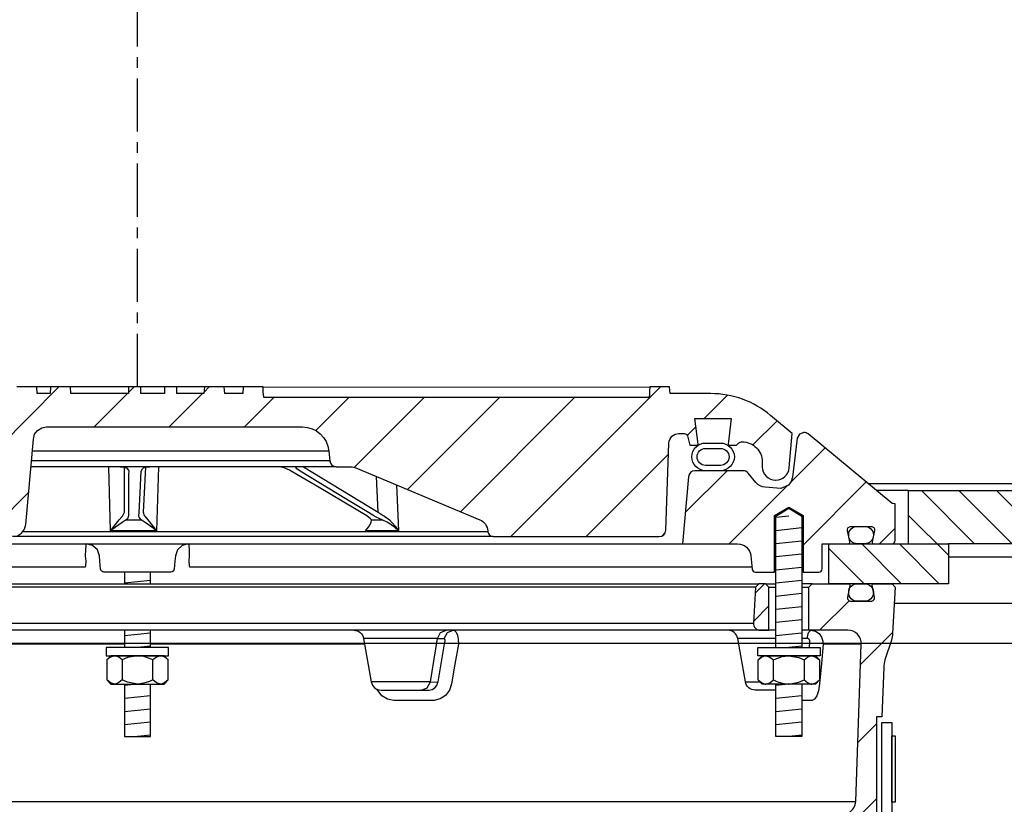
# Model space of a CAD drawing. Extents: x -285 to 5863, y 308 to 3178.
# Tile 550 of 622: x 5176.38 to 5185.64, y 982.5 to 989.88. Entities that reach past the tile are written whole.
import ezdxf

# ---------------------------------------------------------------- set-up
doc = ezdxf.new("R2010")
doc.units = 0
doc.header["$MEASUREMENT"] = 0
doc.linetypes.add('CENTER1', pattern=[0.6625, 0.5, -0.075, 0.0125, -0.075])
for name, color, linetype in [('CENTERLINE', 3, 'CENTER1'), ('MULTI-PORT-MANHOLE', 2, 'CONTINUOUS'), ('MULTI-PORT-MANHOLE-HATCH', 252, 'CONTINUOUS'), ('MULTI-PORT-SHROUD', 1, 'CONTINUOUS'), ('MULTI-PORT-SPILL-BUCKET', 1, 'CONTINUOUS'), ('MULTI-PORT-SPILL-BUCKET-HATCH', 7, 'CONTINUOUS'), ('MULTI-PORT-SPILL-BUCKET-MANHOLE', 2, 'CONTINUOUS'), ('MULTI-PORT-SPILL-BUCKET-MANHOLE-HATCH', 7, 'CONTINUOUS')]:
    doc.layers.add(name, color=color, linetype=linetype)
doc.layers.add('FREEZE-LINES', color=8, linetype='CONTINUOUS', plot=False)
pattern_1 = [(45, (-2796.27993, -192.00985), (-0.35355339, 0.35355339), [])]

msp = doc.modelspace()

# ---------------------------------------------------------------- hatches: boundary and pattern name
at = {"layer": 'MULTI-PORT-MANHOLE-HATCH', "linetype": 'Continuous'}
h = msp.add_hatch(dxfattribs=at)
h.set_pattern_fill('LINE', color=256, scale=2, angle=45, style=0)
h.set_pattern_definition([(135, (13151.2499, -192.00985), (0.176776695, 0.176776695), [])])
h.paths.add_polyline_path([(5183.98499, 984.57721), (5183.98499, 984.95221), (5184.73499, 984.95221), (5184.73499, 985.45221), (5187.34436, 985.45221), (5187.34436, 984.95221), (5185.10999, 984.95221), (5185.10999, 984.57721)])
at = {"layer": 'MULTI-PORT-SPILL-BUCKET-HATCH', "linetype": 'Continuous'}
h = msp.add_hatch(dxfattribs=at)
h.set_pattern_fill('LINE', color=256, scale=4, angle=45, style=0)
h.set_pattern_definition([(45, (-2660.4774, -220.5046), (-0.35355339, 0.35355339), [])])
edge = h.paths.add_edge_path(flags=16)
edge.add_line((5183.42249, 984.13971), (5183.42249, 984.54596))
edge.add_line((5183.42249, 984.54596), (5183.39124, 984.57721))
edge.add_line((5183.39124, 984.57721), (5183.32874, 984.57721))
edge.add_line((5183.32874, 984.57721), (5183.29576, 984.54424))
edge.add_line((5183.29576, 984.54424), (5183.27801, 984.20549))
edge.add_arc((5183.34042, 984.20222), 0.0625, 176.99787, 269.997947)
edge.add_line((5183.34042, 984.13971), (5183.42249, 984.13971))
edge = h.paths.add_edge_path()
edge.add_line((5182.30054, 981.92096), (5182.51902, 981.92096))
edge.add_line((5182.51902, 981.92096), (5182.51902, 981.54596))
edge.add_line((5182.51902, 981.54596), (5182.30054, 981.54596))
edge.add_arc((5182.30054, 981.60846), 0.0625, 180, 270, ccw=False)
edge.add_line((5182.23804, 981.60846), (5182.23804, 981.85846))
edge.add_arc((5182.30054, 981.85846), 0.0625, 90, 180, ccw=False)
edge = h.paths.add_edge_path()
edge.add_arc((5184.16562, 984.01471), 0.125, 358, 450)
edge.add_line((5184.16562, 984.13971), (5183.79749, 984.13971))
edge.add_line((5183.79749, 984.13971), (5183.79749, 984.54596))
edge.add_line((5183.79749, 984.54596), (5183.82874, 984.57721))
edge.add_line((5183.82874, 984.57721), (5184.16829, 984.57721))
edge.add_arc((5184.16829, 984.56222), 0.015, -11.010479, 90.011204, ccw=False)
edge.add_line((5184.18302, 984.55935), (5184.16184, 984.45043))
edge.add_arc((5184.19252, 984.44447), 0.03125, 169.001697, 270.001442)
edge.add_line((5184.19252, 984.41322), (5184.38446, 984.41322))
edge.add_arc((5184.38446, 984.44447), 0.03125, 269.999681, 370.999427)
edge.add_line((5184.41513, 984.45043), (5184.39396, 984.55936))
edge.add_arc((5184.40906, 984.5619), 0.01532, 88.573656, 189.573401, ccw=False)
edge.add_line((5184.40944, 984.57721), (5184.58025, 984.57721))
edge.add_line((5184.58025, 984.57721), (5184.60835, 984.54601))
edge.add_line((5184.60835, 984.54601), (5184.58549, 984.10986))
edge.add_arc((5184.33582, 984.12295), 0.25001, 342.100386, 357.000406, ccw=False)
edge.add_line((5184.57374, 984.0461), (5184.51377, 983.86044))
edge.add_arc((5184.75166, 983.7836), 0.25, 162.100003, 178.000095)
edge.add_line((5184.50182, 983.79232), (5184.48558, 983.32721))
edge.add_line((5184.48558, 983.32721), (5184.43503, 983.32721))
edge.add_line((5184.43503, 983.32721), (5184.43503, 982.39677))
edge.add_line((5184.43503, 982.39677), (5184.40758, 982.30378))
edge.add_line((5184.40758, 982.30378), (5183.59328, 981.86064))
edge.add_arc((5183.65303, 981.75085), 0.125, 118.554702, 177.000044)
edge.add_line((5183.5282, 981.75739), (5183.52367, 981.67096))
edge.add_line((5183.52367, 981.67096), (5183.21999, 981.67096))
edge.add_line((5183.21999, 981.67096), (5183.21999, 980.29596))
edge.add_line((5183.21999, 980.29596), (5183.37874, 980.29596))
edge.add_arc((5183.37874, 980.26471), 0.03125, 0, 90, ccw=False)
edge.add_line((5183.40999, 980.26471), (5183.40999, 980.23346))
edge.add_line((5183.40999, 980.23346), (5183.33782, 980.10846))
edge.add_line((5183.33782, 980.10846), (5182.98499, 980.10846))
edge.add_line((5182.98499, 980.10846), (5182.92614, 981.4563))
edge.add_arc((5182.83248, 981.45221), 0.09375, 2.499991, 90)
edge.add_line((5182.83248, 981.54596), (5182.83248, 981.92096))
edge.add_line((5182.83248, 981.92096), (5183.18288, 981.92096))
edge.add_arc((5183.18288, 982.17096), 0.25, 270.000244, 298.555091)
edge.add_line((5183.30238, 981.95137), (5184.17371, 982.42555))
edge.add_arc((5184.11396, 982.53535), 0.125, 298.554793, 357.999929)
edge.add_line((5184.23889, 982.53098), (5184.29055, 984.01035))
h = msp.add_hatch(dxfattribs=at)
h.set_pattern_fill('LINE', color=256, scale=4, angle=45, style=0)
h.set_pattern_definition(pattern_1)
edge = h.paths.add_edge_path()
edge.add_line((5183.42249, 984.13971), (5183.42249, 984.54596))
edge.add_line((5183.42249, 984.54596), (5183.39124, 984.57721))
edge.add_line((5183.39124, 984.57721), (5183.32874, 984.57721))
edge.add_line((5183.32874, 984.57721), (5183.29576, 984.54424))
edge.add_line((5183.29576, 984.54424), (5183.27801, 984.20549))
edge.add_arc((5183.34042, 984.20222), 0.0625, 176.99787, 269.997947)
edge.add_line((5183.34042, 984.13971), (5183.42249, 984.13971))
at = {"layer": 'MULTI-PORT-SPILL-BUCKET-MANHOLE-HATCH', "linetype": 'Continuous'}
h = msp.add_hatch(dxfattribs=at)
h.set_pattern_fill('LINE', color=256, scale=4, angle=45, style=0)
h.set_pattern_definition(pattern_1)
h.paths.add_polyline_path([(5182.48183, 985.89861, -0.4040269), (5182.57552, 985.98909), (5182.62545, 985.98909, -0.339462), (5182.65564, 985.96593), (5182.67874, 985.87971), (5182.74749, 985.87971), (5182.75639, 985.88862), (5182.72679, 986.12971), (5183.06818, 986.12971), (5183.03858, 985.88862), (5183.04749, 985.87971), (5183.11624, 985.87971), (5183.13833, 985.90181, -0.1989124), (5183.16043, 985.91096), (5183.17249, 985.91096, -0.4142136), (5183.35999, 985.72346), (5183.35999, 985.67659, 0.4182417), (5183.4867, 985.5516, 0.3928366), (5183.61295, 985.66569), (5183.64124, 985.98909), (5183.4383, 986.15938, 0.1763305), (5182.87586, 986.36409), (5182.49327, 986.36409), (5182.4889, 986.42659), (5182.304, 986.42659), (5182.30115, 986.38589), (5182.2983, 986.34519), (5182.29765, 986.33589), (5182.297, 986.32659), (5178.67261, 986.32659), (5178.6713, 986.34519), (5178.66846, 986.38589), (5178.66561, 986.42659), (5178.48044, 986.42659), (5178.47606, 986.36409), (5178.30628, 986.36409), (5178.30191, 986.42659), (5178.11439, 986.42659), (5178.11003, 986.36409), (5177.85607, 986.36409), (5177.85607, 986.42659), (5177.74011, 986.42659), (5177.74011, 986.36409), (5177.51591, 986.36409), (5177.51591, 986.42659), (5177.39995, 986.42659), (5177.39995, 986.36409), (5176.85995, 986.36409), (5176.85558, 986.42659), (5176.66807, 986.42659), (5176.6637, 986.36409), (5176.54196, 986.36409), (5176.53759, 986.42659), (5176.34686, 986.42659), (5176.32542, 986.42409), (5176.3052, 986.4182), (5176.28626, 986.40897), (5176.26913, 986.39671), (5176.25432, 986.38174), (5176.24221, 986.36451), (5176.2362, 986.3528), (5176.23144, 986.34054), (5176.22777, 986.32667), (5176.2257, 986.31248), (5176.19016, 985.90635), (5176.15462, 985.50022), (5176.14956, 985.44233), (5176.14378, 985.37627), (5176.13996, 985.36029), (5176.13236, 985.34065), (5176.12159, 985.32255), (5176.10791, 985.30653), (5176.09176, 985.29301), (5176.07355, 985.28242), (5176.04619, 985.27215), (5176.01996, 985.27034), (5173.88797, 985.27034), (5173.84266, 985.27884), (5173.80351, 985.30318), (5173.77585, 985.34006), (5173.76344, 985.38444), (5173.71696, 985.91569), (5173.72311, 985.96677), (5173.74932, 986.01104), (5173.79114, 986.041), (5173.84149, 986.05159), (5174.20354, 986.05159), (5174.25138, 986.06111), (5174.29193, 986.0882), (5174.31903, 986.12876), (5174.32854, 986.17659), (5174.32854, 986.30159), (5174.31903, 986.34943), (5174.29193, 986.38998), (5174.25138, 986.41708), (5174.20354, 986.42659), (5174.01603, 986.42659), (5174.01165, 986.36409), (5173.67525, 986.36409), (5173.62883, 986.36763), (5173.58241, 986.37129), (5173.53508, 986.36775), (5173.48706, 986.36409), (5173.42477, 986.36409), (5173.40197, 986.37014), (5173.38813, 986.38195), (5173.36175, 986.40256), (5173.33168, 986.41708), (5173.29911, 986.42464), (5173.26551, 986.42658), (5173.20025, 986.41595), (5173.14491, 986.38226), (5173.13567, 986.37429), (5173.11508, 986.36462), (5173.10042, 986.36409), (5173.07121, 986.36409), (5173.04883, 986.36585), (5173.02683, 986.37032), (5173.00505, 986.37627), (5172.9832, 986.38195), (5172.98169, 986.38227), (5172.98018, 986.38258), (5172.96781, 986.3844), (5172.95532, 986.385), (5172.94129, 986.38424), (5172.92743, 986.38195), (5172.90557, 986.37626), (5172.88377, 986.37031), (5172.86173, 986.36584), (5172.83942, 986.36409), (5172.78994, 986.36409), (5172.76751, 986.37072), (5172.75273, 986.38136), (5172.75206, 986.38195), (5172.74544, 986.38746), (5172.73852, 986.39258), (5172.71665, 986.40526), (5172.69301, 986.41428), (5172.66753, 986.41965), (5172.64153, 986.42138), (5172.61404, 986.41944), (5172.58717, 986.41341), (5172.56154, 986.40283), (5172.53819, 986.3879), (5172.53455, 986.38498), (5172.52378, 986.37576), (5172.50126, 986.36505), (5172.48458, 986.36409), (5172.09412, 986.36409, 0.176327), (5171.53168, 986.15938), (5171.32874, 985.98909), (5171.35703, 985.66569, 0.3928366), (5171.48327, 985.5516, 0.4182417), (5171.60999, 985.67659), (5171.60999, 985.72346, -0.4142136), (5171.79749, 985.91096), (5171.80954, 985.91096, -0.1989124), (5171.83164, 985.90181), (5171.85374, 985.87971), (5171.92249, 985.87971), (5171.93139, 985.88862), (5171.90179, 986.12971), (5172.24318, 986.12971), (5172.21358, 985.88862), (5172.22249, 985.87971), (5172.29124, 985.87971), (5172.31434, 985.96593, -0.3394582), (5172.34452, 985.98909), (5172.39445, 985.98909, -0.4040263), (5172.48815, 985.89861), (5172.51671, 985.08066, 0.4040263), (5172.57917, 985.02034), (5172.7378, 985.02034), (5172.78953, 985.02419), (5172.84125, 985.02788), (5173.19665, 985.02593), (5173.56355, 985.02426), (5173.59435, 985.02332), (5173.62508, 985.02087), (5173.63536, 985.02034), (5176.3114, 985.02034), (5176.35671, 985.02884), (5176.39586, 985.05318), (5176.42352, 985.09006), (5176.43593, 985.13444), (5176.50619, 985.93748), (5176.51861, 985.98188), (5176.54627, 986.01875), (5176.58542, 986.04309), (5176.63073, 986.05159), (5179.0356, 986.05159, -0.3888787), (5179.28464, 985.82338), (5179.2925, 985.73364, 0.3888787), (5179.35476, 985.67659), (5179.49107, 985.67659, -0.0996827), (5179.53945, 985.66685), (5180.70378, 985.17812, -0.2784038), (5180.77992, 985.07375), (5180.7806, 985.06598, 0.3888787), (5180.83041, 985.02034), (5182.3908, 985.02034, 0.4040262), (5182.45326, 985.08066)])
h = msp.add_hatch(dxfattribs=at)
h.set_pattern_fill('LINE', color=256, scale=4, angle=45, style=0)
h.set_pattern_definition(pattern_1)
edge = h.paths.add_edge_path()
edge.add_line((5182.66514, 985.58266), (5182.60999, 984.95221))
edge.add_line((5182.60999, 984.95221), (5183.12846, 984.95221))
edge.add_arc((5183.12846, 984.82721), 0.125, 5.000099, 90.000043, ccw=False)
edge.add_line((5183.25298, 984.83811), (5183.26374, 984.71511))
edge.add_arc((5183.29487, 984.71784), 0.03125, 185, 270)
edge.add_line((5183.29487, 984.68659), (5183.47629, 984.68659))
edge.add_line((5183.47629, 984.68659), (5183.47629, 985.21784))
edge.add_line((5183.47629, 985.21784), (5183.60999, 985.29818))
edge.add_line((5183.60999, 985.29818), (5183.74369, 985.21784))
edge.add_line((5183.74369, 985.21784), (5183.74369, 984.68659))
edge.add_line((5183.74369, 984.68659), (5183.89124, 984.68659))
edge.add_arc((5183.89124, 984.71784), 0.03125, 270, 360)
edge.add_line((5183.92249, 984.71784), (5183.92249, 984.95221))
edge.add_line((5183.92249, 984.95221), (5184.16753, 984.95221))
edge.add_arc((5184.16753, 984.96784), 0.01562, 270, 370.999746)
edge.add_line((5184.18287, 984.97082), (5184.16184, 985.079))
edge.add_arc((5184.19252, 985.08497), 0.03125, 90.000847, 191.000593, ccw=False)
edge.add_line((5184.19252, 985.11621), (5184.38446, 985.11621))
edge.add_arc((5184.38446, 985.08497), 0.03125, -10.998303, 90.001443, ccw=False)
edge.add_line((5184.41513, 985.079), (5184.39396, 984.97008))
edge.add_arc((5184.40869, 984.96722), 0.01501, 169.008936, 269.975776)
edge.add_line((5184.40868, 984.95221), (5184.57874, 984.95221))
edge.add_arc((5184.57874, 984.98346), 0.03125, 270, 360)
edge.add_line((5184.60999, 984.98346), (5184.60999, 985.32721))
edge.add_line((5184.60999, 985.32721), (5184.58167, 985.33252))
edge.add_line((5184.58167, 985.33252), (5183.7907, 985.98463))
edge.add_arc((5183.75103, 985.93633), 0.0625, 50.600528, 90)
edge.add_line((5183.75103, 985.99883), (5183.71025, 985.9835))
edge.add_line((5183.71025, 985.9835), (5183.68948, 985.94503))
edge.add_line((5183.68948, 985.94503), (5183.6442, 985.57807))
edge.add_line((5183.6442, 985.57807), (5183.63228, 985.53793))
edge.add_line((5183.63228, 985.53793), (5183.6072, 985.50406))
edge.add_line((5183.6072, 985.50406), (5183.53498, 985.47127))
edge.add_line((5183.53498, 985.47127), (5183.38587, 985.48432))
edge.add_arc((5183.39677, 985.60885), 0.125, 220.000141, 265.000351, ccw=False)
edge.add_line((5183.30101, 985.52849), (5183.22642, 985.61739))
edge.add_arc((5183.17854, 985.57722), 0.0625, 40.001024, 90.001569)
edge.add_line((5183.17854, 985.63971), (5182.72741, 985.63971))
edge.add_arc((5182.72741, 985.57721), 0.0625, 90, 175)

# ---------------------------------------------------------------- linework, layer by layer
at = {"layer": 'CENTERLINE', "flags": 128}
msp.add_lwpolyline([(5177.48499, 986.42659), (5177.48499, 1003.74617), (5185.57398, 1011.83516), (5185.57398, 1029.15474)], dxfattribs=at)
at = {"layer": 'FREEZE-LINES', "linetype": 'Continuous'}
msp.add_line((5653.857, 984.01471), (4609.857, 984.01471), dxfattribs=at)
at = {"layer": 'MULTI-PORT-MANHOLE', "color": 7, "linetype": 'Continuous'}
for p, q in [((5190.60999, 985.51471), (5184.36068, 985.51471)), ((5187.23499, 984.82721), (5185.10999, 984.82721)), ((5185.98499, 984.38971), (5184.60016, 984.38971))]:
    msp.add_line(p, q, dxfattribs=at)
at = {"layer": 'MULTI-PORT-MANHOLE', "color": 254, "linetype": 'Continuous'}
msp.add_line((5184.73499, 985.45221), (5184.43649, 985.45221), dxfattribs=at)
at = {"layer": 'MULTI-PORT-MANHOLE', "linetype": 'Continuous'}
msp.add_line((5184.73499, 984.95221), (5185.10999, 984.95221), dxfattribs=at)
msp.add_lwpolyline([(5183.98499, 984.57721), (5183.98499, 984.95221), (5184.73499, 984.95221), (5184.73499, 985.45221), (5187.34436, 985.45221), (5187.34436, 984.95221), (5185.10999, 984.95221), (5185.10999, 984.57721)], close=True, dxfattribs=at)
at = {"layer": 'MULTI-PORT-SHROUD', "color": 1, "linetype": 'Continuous'}
msp.add_lwpolyline([(5184.48499, 982.39012), (5184.48499, 983.27355), (5184.57874, 983.27355), (5184.57874, 982.39013, 0.2216953)], format="xyb", dxfattribs=at)
at = {"layer": 'MULTI-PORT-SHROUD', "color": 7, "linetype": 'Continuous'}
msp.add_lwpolyline([(5184.57874, 982.52355), (5184.57874, 983.14855), (5184.60874, 983.14855), (5184.60874, 982.52355)], close=True, dxfattribs=at)
at = {"layer": 'MULTI-PORT-SPILL-BUCKET', "color": 7, "linetype": 'Continuous'}
for p, q in [((5171.64124, 984.57721), (5183.32874, 984.57721)), ((5183.39124, 984.57721), (5183.48679, 984.57721)), ((5183.82874, 984.57721), (5183.73319, 984.57721)), ((5183.29576, 984.54424), (5171.67422, 984.54424)), ((5183.42249, 984.54596), (5183.48679, 984.54596)), ((5183.73319, 984.54596), (5183.79749, 984.54596)), ((5183.48679, 984.13971), (5171.48319, 984.13971)), ((5171.69197, 984.20549), (5183.27801, 984.20549)), ((5183.79749, 984.13971), (5183.73319, 984.13971)), ((5180.30626, 984.06224), (5179.61109, 984.06224)), ((5180.30626, 984.06224), (5180.36949, 984.06224)), ((5183.48679, 984.06224), (5183.12887, 984.06224)), ((5183.78112, 984.06224), (5183.73319, 984.06224)), ((5177.36179, 984.01035), (5175.34973, 984.01035)), ((5179.62024, 984.01035), (5177.60819, 984.01035)), ((5184.29055, 984.01035), (5183.93231, 984.01035)), ((5180.23987, 983.65469), (5179.68296, 983.65468)), ((5180.23987, 983.65469), (5180.31132, 983.65249)), ((5183.20073, 983.65468), (5183.33902, 983.65469)), ((5170.73109, 982.53098), (5184.23889, 982.53098))]:
    msp.add_line(p, q, dxfattribs=at)
at = {"layer": 'MULTI-PORT-SPILL-BUCKET', "color": 2, "linetype": 'Continuous'}
for p, q in [((5177.34065, 983.86054), (5177.34065, 983.67239)), ((5177.62932, 983.67239), (5177.62932, 983.86054)), ((5183.46565, 983.67239), (5183.46565, 983.86054)), ((5183.75433, 983.86054), (5183.75433, 983.67239))]:
    msp.add_line(p, q, dxfattribs=at)
for points in [[(5183.48679, 983.97722), (5183.48679, 985.2119), (5183.60999, 985.28593), (5183.73319, 985.2119), (5183.73319, 983.97722)], [(5177.36179, 984.68659), (5177.36179, 984.57721)], [(5177.60819, 984.57721), (5177.60819, 984.68659)], [(5177.36179, 984.13971), (5177.36179, 983.97722)], [(5177.60819, 983.97722), (5177.60819, 984.13971)], [(5177.77366, 983.86054), (5177.74358, 983.88543), (5177.71055, 983.89921), (5177.70149, 983.89921), (5177.70149, 983.89921), (5177.66398, 983.8882), (5177.62932, 983.86054), (5177.59692, 983.8753), (5177.54648, 983.89176), (5177.49232, 983.89911), (5177.48499, 983.89921), (5177.39198, 983.88248), (5177.34065, 983.86054), (5177.31057, 983.88543), (5177.27754, 983.89921), (5177.26848, 983.89921), (5177.23097, 983.8882), (5177.19631, 983.86054)], [(5183.32131, 983.86054), (5183.3514, 983.88543), (5183.38442, 983.89921), (5183.39348, 983.89921), (5183.39348, 983.89921), (5183.431, 983.8882), (5183.46565, 983.86054), (5183.49805, 983.8753), (5183.54849, 983.89176), (5183.60265, 983.89911), (5183.60999, 983.89921), (5183.703, 983.88248), (5183.75433, 983.86054), (5183.78441, 983.88543), (5183.81743, 983.89921), (5183.8265, 983.89921), (5183.86401, 983.8882), (5183.89866, 983.86054)], [(5177.77366, 983.67239), (5177.74358, 983.64751), (5177.71055, 983.63372), (5177.70149, 983.63372), (5177.70149, 983.63372), (5177.66398, 983.64473), (5177.62932, 983.67239), (5177.59692, 983.65763), (5177.54648, 983.64117), (5177.49232, 983.63382), (5177.48499, 983.63372), (5177.39198, 983.65046), (5177.34065, 983.67239), (5177.31057, 983.64751), (5177.27754, 983.63372), (5177.26848, 983.63372), (5177.23097, 983.64473), (5177.19631, 983.67239)], [(5183.32131, 983.67239), (5183.3514, 983.64751), (5183.38442, 983.63372), (5183.39348, 983.63372), (5183.39348, 983.63372), (5183.431, 983.64473), (5183.46565, 983.67239), (5183.49805, 983.65763), (5183.54849, 983.64117), (5183.60265, 983.63382), (5183.60999, 983.63372), (5183.703, 983.65046), (5183.75433, 983.67239), (5183.78441, 983.64751), (5183.81743, 983.63372), (5183.8265, 983.63372), (5183.86401, 983.64473), (5183.89866, 983.67239)], [(5177.36179, 983.63372), (5177.36179, 983.13984), (5177.60819, 983.13984), (5177.60819, 983.63372)], [(5183.73319, 983.63372), (5183.73319, 983.13984), (5183.48679, 983.13984), (5183.48679, 983.63372)]]:
    msp.add_lwpolyline(points, dxfattribs=at)
at = {"layer": 'MULTI-PORT-SPILL-BUCKET', "linetype": 'Continuous'}
for points in [[(5183.42249, 984.13971), (5183.42249, 984.54596), (5183.39124, 984.57721), (5183.32874, 984.57721), (5183.29576, 984.54424), (5183.27801, 984.20549, 0.4296343), (5183.34042, 984.13971), (5183.42249, 984.13971)], [(5184.29055, 984.01035, 0.4244748), (5184.16562, 984.13971), (5183.79749, 984.13971), (5183.79749, 984.54596), (5183.82874, 984.57721), (5184.16829, 984.57721, -0.4717463), (5184.18302, 984.55935), (5184.16184, 984.45043, 0.4716293), (5184.19252, 984.41322), (5184.38446, 984.41322, 0.4716293), (5184.41513, 984.45043), (5184.39396, 984.55936, -0.4716293), (5184.40944, 984.57721), (5184.58025, 984.57721), (5184.60835, 984.54601), (5184.58549, 984.10986, -0.0651054), (5184.57374, 984.0461), (5184.51377, 983.86044, 0.0694888), (5184.50182, 983.79232), (5184.48558, 983.32721), (5184.43503, 983.32721), (5184.43503, 982.39677)], [(5184.17371, 982.42555, 0.265356), (5184.23889, 982.53098), (5184.29055, 984.01035)]]:
    msp.add_lwpolyline(points, format="xyb", dxfattribs=at)
at = {"layer": 'MULTI-PORT-SPILL-BUCKET', "color": 7, "linetype": 'Continuous'}
for points in [[(5184.40449, 984.49322, -0.4142136), (5184.32449, 984.41322), (5184.25249, 984.41322, -0.4142136), (5184.17249, 984.49322), (5184.17249, 984.49722, -0.4142136), (5184.25249, 984.57722), (5184.32449, 984.57722, -0.4142136), (5184.40449, 984.49722)], [(5179.51877, 984.13971, -0.3639702), (5179.61109, 984.06224), (5179.68296, 983.65468, 0.3639702), (5179.77528, 983.57721), (5180.22745, 983.57721), (5180.25547, 983.58251), (5180.28044, 983.59779), (5180.29959, 983.62132), (5180.31087, 983.65029), (5180.31177, 983.65469), (5180.37635, 984.02991), (5180.37733, 984.03791), (5180.37732, 984.0477), (5180.37586, 984.05548), (5180.37317, 984.06049), (5180.36949, 984.06224), (5180.39911, 984.11778), (5180.45479, 984.13971), (5180.46579, 984.13701), (5180.48193, 984.12152), (5180.49444, 984.09397), (5180.50189, 984.05746), (5180.5032, 984.01035), (5180.46999, 983.81966), (5180.43779, 983.63514), (5180.41788, 983.57635), (5180.38162, 983.52786), (5180.33263, 983.49462), (5180.27571, 983.4805), (5180.26584, 983.48019), (5180.08228, 983.48019), (5179.89646, 983.48019), (5179.83702, 983.491), (5179.78436, 983.52229), (5179.7401, 983.58436)], [(5183.48679, 983.57721), (5183.29305, 983.57721, -0.3639702), (5183.20073, 983.65468), (5183.12887, 984.06224, 0.3639702), (5183.03654, 984.13971)]]:
    msp.add_lwpolyline(points, format="xyb", dxfattribs=at)
for points in [[(5180.15457, 983.57721), (5180.21025, 983.59915), (5180.23987, 983.65469), (5180.30626, 984.06224), (5180.33589, 984.11778), (5180.39156, 984.13971)], [(5183.80352, 983.97721), (5183.80821, 984.02991), (5183.80747, 984.04047), (5183.80345, 984.04993), (5183.7966, 984.0572), (5183.78775, 984.0614), (5183.78112, 984.06224), (5183.79339, 984.11778), (5183.81645, 984.13971), (5183.86048, 984.1306), (5183.89379, 984.10858), (5183.91821, 984.07597), (5183.93096, 984.03642), (5183.93231, 984.01035), (5183.91568, 983.82583), (5183.89835, 983.63514), (5183.88805, 983.57032), (5183.87223, 983.52229), (5183.85186, 983.491), (5183.82918, 983.48019), (5183.81864, 983.48019), (5183.73319, 983.48019)]]:
    msp.add_lwpolyline(points, dxfattribs=at)
at = {"layer": 'MULTI-PORT-SPILL-BUCKET', "color": 2, "linetype": 'Continuous'}
for points in [[(5177.19199, 983.89921), (5177.77799, 983.89921), (5177.77799, 983.97722), (5177.77799, 983.97722), (5177.19199, 983.97722)], [(5183.90299, 983.89921), (5183.31699, 983.89921), (5183.31699, 983.97722), (5183.31699, 983.97722), (5183.90299, 983.97722)], [(5177.23499, 983.89921), (5177.19631, 983.86054), (5177.19631, 983.67239), (5177.23499, 983.63372), (5177.73499, 983.63372), (5177.77366, 983.67239), (5177.77366, 983.86054), (5177.73499, 983.89921)], [(5183.85999, 983.89921), (5183.89866, 983.86054), (5183.89866, 983.67239), (5183.85999, 983.63372), (5183.35999, 983.63372), (5183.32131, 983.67239), (5183.32131, 983.86054), (5183.35999, 983.89921)]]:
    msp.add_lwpolyline(points, close=True, dxfattribs=at)
at = {"layer": 'MULTI-PORT-SPILL-BUCKET-HATCH', "linetype": 'Continuous'}
for p, q in [((5183.60999, 985.2119), (5183.48738, 985.19912)), ((5183.73259, 985.1012), (5183.48738, 985.07566)), ((5183.73259, 984.97774), (5183.48738, 984.95219)), ((5183.73259, 984.85427), (5183.48738, 984.82872)), ((5183.73259, 984.7308), (5183.48738, 984.70525)), ((5177.60759, 984.60733), (5177.36238, 984.58178)), ((5183.73259, 984.60733), (5183.48738, 984.58178)), ((5183.73259, 984.48386), (5183.48738, 984.45832)), ((5183.73259, 984.3604), (5183.48738, 984.33485)), ((5183.73259, 984.23693), (5183.48738, 984.21138)), ((5177.60759, 984.11346), (5177.36238, 984.08791)), ((5183.73259, 984.11346), (5183.48738, 984.08791)), ((5177.60759, 983.98999), (5177.48499, 983.97722)), ((5183.73259, 983.98999), (5183.60999, 983.97722))]:
    msp.add_line(p, q, dxfattribs=at)
at = {"layer": 'MULTI-PORT-SPILL-BUCKET-HATCH'}
for p, q in [((5177.48499, 983.63372), (5177.36238, 983.62094)), ((5183.60999, 983.63372), (5183.48738, 983.62094)), ((5177.60759, 983.52302), (5177.36238, 983.49747)), ((5183.73259, 983.52302), (5183.48738, 983.49747)), ((5177.60759, 983.39955), (5177.36238, 983.37401)), ((5183.73259, 983.39955), (5183.48738, 983.37401)), ((5177.60759, 983.27609), (5177.36238, 983.25054)), ((5183.73259, 983.27609), (5183.48738, 983.25054)), ((5177.60759, 983.15262), (5177.48499, 983.13984)), ((5183.73259, 983.15262), (5183.60999, 983.13984))]:
    msp.add_line(p, q, dxfattribs=at)
at = {"layer": 'MULTI-PORT-SPILL-BUCKET-MANHOLE', "color": 7, "linetype": 'Continuous'}
for p, q in [((5176.66807, 986.42659), (5176.53759, 986.42659)), ((5177.39995, 986.42659), (5176.85558, 986.42659)), ((5177.74011, 986.42659), (5177.51591, 986.42659)), ((5178.11439, 986.42659), (5177.85607, 986.42659)), ((5178.48044, 986.42659), (5178.30191, 986.42659)), ((5178.66561, 986.42659), (5182.30392, 986.42556)), ((5179.28464, 985.82338), (5176.49621, 985.82338)), ((5179.2925, 985.73364), (5176.48836, 985.73364)), ((5179.35476, 985.67659), (5176.48337, 985.67659)), ((5179.7488, 985.2504), (5179.73409, 985.58514)), ((5179.92032, 985.50697), (5179.93894, 985.07375)), ((5179.68557, 985.17811), (5179.7849, 985.17811)), ((5180.7806, 985.06598), (5176.40546, 985.06598)), ((5172.35999, 984.95221), (5182.60999, 984.95221)), ((5180.83041, 985.02034), (5176.31142, 985.02034))]:
    msp.add_line(p, q, dxfattribs=at)
at = {"layer": 'MULTI-PORT-SPILL-BUCKET-MANHOLE', "linetype": 'Continuous'}
for points in [[(5176.35671, 985.02884), (5176.39586, 985.05318), (5176.42352, 985.09006), (5176.43593, 985.13444), (5176.50619, 985.93748), (5176.51861, 985.98188), (5176.54627, 986.01875), (5176.58542, 986.04309), (5176.63073, 986.05159), (5179.0356, 986.05159, -0.3888787), (5179.28464, 985.82338), (5179.2925, 985.73364, 0.3888787), (5179.35476, 985.67659), (5179.49107, 985.67659, -0.0996827), (5179.53945, 985.66685), (5180.70378, 985.17812, -0.2784038), (5180.77992, 985.07375), (5180.7806, 985.06598, 0.3888787), (5180.83041, 985.02034), (5182.3908, 985.02034, 0.4040262), (5182.45326, 985.08066), (5182.48183, 985.89861, -0.4040269), (5182.57552, 985.98909), (5182.62545, 985.98909, -0.339462), (5182.65564, 985.96593), (5182.67874, 985.87971), (5182.74749, 985.87971), (5182.75639, 985.88862), (5182.72679, 986.12971), (5183.06818, 986.12971), (5183.03858, 985.88862), (5183.04749, 985.87971), (5183.11624, 985.87971), (5183.13833, 985.90181, -0.1989124), (5183.16043, 985.91096), (5183.17249, 985.91096, -0.4142136), (5183.35999, 985.72346), (5183.35999, 985.67659, 0.4142136), (5183.48499, 985.55159), (5183.48842, 985.55159, 0.3888787), (5183.61295, 985.66569), (5183.64124, 985.98909), (5183.4383, 986.15938, 0.1763305), (5182.87586, 986.36409), (5182.49327, 986.36409), (5182.4889, 986.42659), (5182.304, 986.42659), (5182.30115, 986.38589), (5182.2983, 986.34519), (5182.29765, 986.33589), (5182.297, 986.32659), (5178.67261, 986.32659), (5178.67196, 986.33589), (5178.6713, 986.34519), (5178.66846, 986.38589), (5178.66561, 986.42659), (5178.48044, 986.42659), (5178.47606, 986.36409), (5178.30628, 986.36409), (5178.30191, 986.42659), (5178.11439, 986.42659), (5178.11003, 986.36409), (5177.85607, 986.36409), (5177.85607, 986.42659), (5177.74011, 986.42659), (5177.74011, 986.36409), (5177.51591, 986.36409), (5177.51591, 986.42659), (5177.39995, 986.42659), (5177.39995, 986.36409), (5176.85995, 986.36409), (5176.85558, 986.42659), (5176.66807, 986.42659), (5176.6637, 986.36409), (5176.54196, 986.36409), (5176.53759, 986.42659), (5176.35023, 986.42659)], [(5182.66514, 985.58266), (5182.60999, 984.95221), (5183.12846, 984.95221, -0.3888784), (5183.25298, 984.83811), (5183.26374, 984.71511, 0.3888787), (5183.29487, 984.68659), (5183.47629, 984.68659), (5183.47629, 985.21784), (5183.60999, 985.29818), (5183.74369, 985.21784), (5183.74369, 984.68659), (5183.89124, 984.68659, 0.4142136), (5183.92249, 984.71784), (5183.92249, 984.95221), (5184.16753, 984.95221, 0.4716293), (5184.18287, 984.97082), (5184.16184, 985.079, -0.4716293), (5184.19252, 985.11621), (5184.38446, 985.11621, -0.4716293), (5184.41513, 985.079), (5184.39396, 984.97008, 0.4714538), (5184.40868, 984.95221), (5184.57874, 984.95221, 0.4142136), (5184.60999, 984.98346), (5184.60999, 985.32721), (5184.58167, 985.33252), (5183.7907, 985.98463, 0.1736265), (5183.75103, 985.99883), (5183.71025, 985.9835), (5183.68948, 985.94503), (5183.6442, 985.57807), (5183.63228, 985.53793), (5183.6072, 985.50406), (5183.53498, 985.47127), (5183.38587, 985.48432, -0.1989133), (5183.30101, 985.52849), (5183.22642, 985.61739, 0.2216972), (5183.17854, 985.63971), (5182.72741, 985.63971, 0.3888787), (5182.66514, 985.58266)]]:
    msp.add_lwpolyline(points, format="xyb", dxfattribs=at)
at = {"layer": 'MULTI-PORT-SPILL-BUCKET-MANHOLE', "color": 7, "linetype": 'Continuous'}
for points in [[(5182.96749, 985.89972, -1), (5182.96749, 985.63972), (5182.82749, 985.63972, -1), (5182.82749, 985.89972)], [(5182.96749, 985.68972), (5182.82749, 985.68972, -1), (5182.82749, 985.84972), (5182.96749, 985.84972, -1)]]:
    msp.add_lwpolyline(points, format="xyb", close=True, dxfattribs=at)
for points in [[(5177.68256, 985.67658), (5177.66541, 985.07375), (5177.232, 985.07375), (5177.21604, 985.67659)], [(5177.32386, 985.67651), (5177.36454, 985.67317), (5177.38291, 985.66685), (5177.40092, 985.64461), (5177.4025, 985.63531), (5177.40248, 985.60436), (5177.40239, 985.48057), (5177.40226, 985.21457), (5177.39082, 985.18802), (5177.38, 985.17811), (5177.34035, 985.1526), (5177.27824, 985.1085), (5177.23241, 985.07407), (5177.232, 985.07375), (5177.23231, 985.07416), (5177.26696, 985.11898), (5177.31471, 985.17773), (5177.3452, 985.2123), (5177.36132, 985.243), (5177.36187, 985.2504), (5177.36192, 985.67339)], [(5177.58348, 985.17773), (5177.6306, 985.11898), (5177.66541, 985.07375), (5177.61929, 985.1085), (5177.55776, 985.1526), (5177.51894, 985.17811), (5177.49993, 985.2036), (5177.4986, 985.21457), (5177.50021, 985.24552), (5177.50666, 985.36933), (5177.52049, 985.63531), (5177.53184, 985.65841), (5177.54176, 985.66685), (5177.57229, 985.67495), (5177.60185, 985.67651)], [(5177.56077, 985.67189), (5177.53865, 985.2504), (5177.54828, 985.21925), (5177.55385, 985.2123), (5177.58348, 985.17773)], [(5179.04647, 985.67659), (5179.7488, 985.2504), (5179.79411, 985.21925), (5179.80664, 985.2123), (5179.85521, 985.17773), (5179.90915, 985.11898), (5179.93871, 985.07416), (5179.62909, 985.07375), (5179.65829, 985.1085), (5179.68379, 985.1526), (5179.68557, 985.17811), (5179.67677, 985.18802), (5179.64034, 985.21457), (5179.19213, 985.48057), (5178.98353, 985.60436), (5178.93138, 985.63531), (5178.91453, 985.64461), (5178.86373, 985.66685), (5178.82154, 985.67659)], [(5179.93871, 985.07416), (5179.93894, 985.07375), (5179.93865, 985.07407), (5179.90212, 985.1085), (5179.83922, 985.1526), (5179.7849, 985.17811), (5179.72863, 985.2036), (5179.70922, 985.21457), (5179.65821, 985.24552), (5179.45417, 985.36933), (5179.01573, 985.63531), (5178.98468, 985.65841), (5178.9773, 985.66685), (5178.97836, 985.67659)], [(5177.38, 985.17811), (5177.51894, 985.17811)]]:
    msp.add_lwpolyline(points, dxfattribs=at)
for points in [[(5184.40449, 985.03222, -0.4142136), (5184.32449, 984.95222), (5184.25249, 984.95222, -0.4142136), (5184.17249, 985.03222), (5184.17249, 985.03622, -0.4142136), (5184.25249, 985.11622), (5184.32449, 985.11622, -0.4142136), (5184.40449, 985.03622)], [(5183.26214, 984.73346), (5177.97635, 984.73346), (5177.97306, 984.74989), (5177.97149, 984.79052), (5177.97551, 984.83811), (5177.97394, 984.8959), (5177.97039, 984.93724), (5177.96573, 984.95221), (5177.9065, 984.93724), (5177.86146, 984.8959), (5177.84141, 984.83811), (5177.83741, 984.79052), (5177.83123, 984.71511, -0.3888787), (5177.8001, 984.68659), (5177.16987, 984.68659, -0.3888787), (5177.13874, 984.71511), (5177.13256, 984.79052), (5177.12857, 984.83811), (5177.10851, 984.8959), (5177.06348, 984.93724), (5177.00425, 984.95221), (5176.99959, 984.93724), (5176.99604, 984.8959), (5176.99446, 984.83811), (5176.99848, 984.79052), (5176.99692, 984.74989), (5176.99363, 984.73346), (5171.70784, 984.73346)]]:
    msp.add_lwpolyline(points, format="xyb", dxfattribs=at)

doc.saveas('drawing.dxf')
